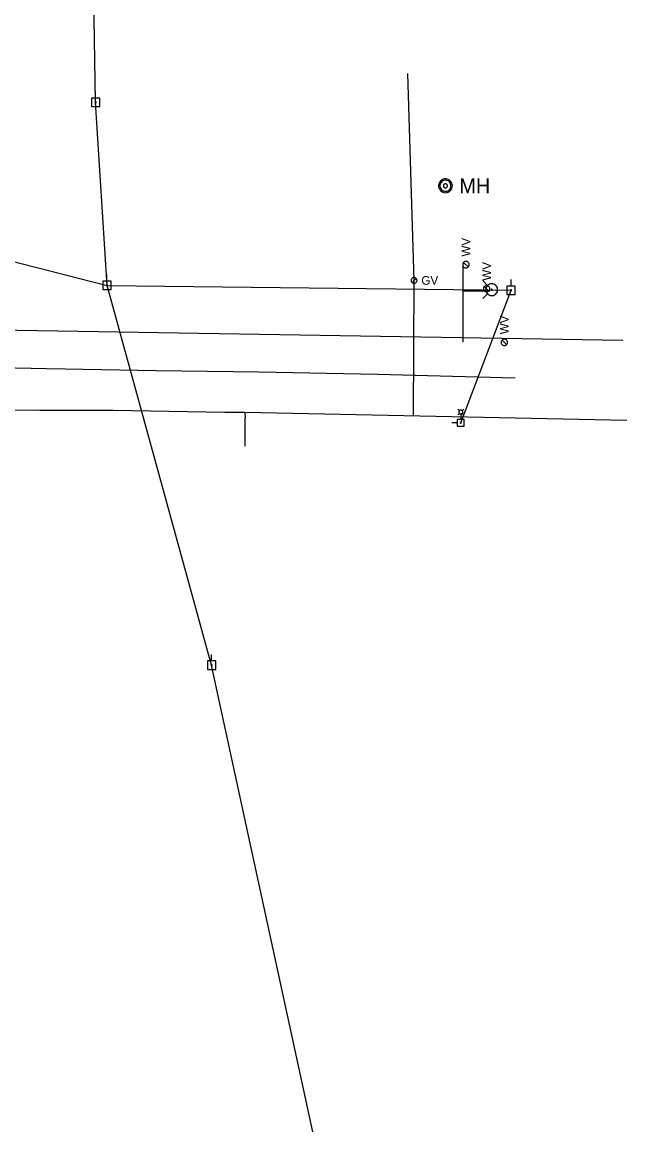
# Model space of a CAD drawing. Extents: x 596028 to 606371, y 330010 to 403088.
# Drawn here: x 604936.6 to 605204.3, y 338988.9 to 339480.1 of the extents above; entities that cross this region are included whole.
import ezdxf

# ---------------------------------------------------------------- set-up
doc = ezdxf.new("R2010")
doc.units = 0
for name, color, linetype in [('E_LTG', 7, 'Continuous'), ('E_UTL_EGuyWire', 7, 'Continuous'), ('E_UTL_EPowerPole', 7, 'Continuous'), ('E_UTL_G', 7, 'Continuous'), ('E_UTL_G_UG', 7, 'Continuous'), ('E_UTL_Overhead', 7, 'Continuous'), ('E_UTL_SAN', 7, 'Continuous'), ('E_UTL_SAN_MH', 7, 'Continuous'), ('E_UTL_T_UG', 7, 'Continuous'), ('E_UTL_W', 7, 'Continuous'), ('E_UTL_W_UG', 7, 'Continuous'), ('E_UTL_WHydrant', 7, 'Continuous')]:
    doc.layers.add(name, color=color, linetype=linetype)

# ---------------------------------------------------------------- blocks, each defined once
blk = doc.blocks.new('ACAD_PROXY_ENTITY_1')
at = {"layer": 'E_UTL_SAN'}
for points in [[(1844102.4, 1030298.3), (1844102.2, 1030300.1), (1844101.7, 1030301.8), (1844100.9, 1030303.3), (1844099.8, 1030304.7), (1844098.5, 1030305.9), (1844096.9, 1030306.8), (1844095.3, 1030307.4), (1844093.5, 1030307.6), (1844091.7, 1030307.5), (1844090, 1030307.1), (1844088.4, 1030306.4), (1844087, 1030305.3), (1844085.7, 1030304.1), (1844084.8, 1030302.6), (1844084.1, 1030300.9), (1844083.8, 1030299.2), (1844083.8, 1030297.4), (1844084.1, 1030295.7), (1844084.8, 1030294), (1844085.7, 1030292.6), (1844087, 1030291.3), (1844088.4, 1030290.2), (1844090, 1030289.5), (1844091.7, 1030289.1), (1844093.5, 1030289), (1844095.3, 1030289.3), (1844096.9, 1030289.8), (1844098.5, 1030290.7), (1844099.8, 1030291.9), (1844100.9, 1030293.3), (1844101.7, 1030294.8), (1844102.2, 1030296.5), (1844102.4, 1030298.3)], [(1844100.5, 1030298.3), (1844100.4, 1030299.7), (1844100, 1030301.1), (1844099.3, 1030302.3), (1844098.5, 1030303.5), (1844097.4, 1030304.4), (1844096.2, 1030305.1), (1844094.8, 1030305.6), (1844093.4, 1030305.8), (1844092, 1030305.7), (1844090.6, 1030305.4), (1844089.3, 1030304.8), (1844088.2, 1030303.9), (1844087.2, 1030302.9), (1844086.4, 1030301.7), (1844085.9, 1030300.4), (1844085.6, 1030299), (1844085.6, 1030297.6), (1844085.9, 1030296.2), (1844086.4, 1030294.9), (1844087.2, 1030293.7), (1844088.2, 1030292.7), (1844089.3, 1030291.9), (1844090.6, 1030291.3), (1844092, 1030290.9), (1844093.4, 1030290.9), (1844094.8, 1030291.1), (1844096.2, 1030291.5), (1844097.4, 1030292.2), (1844098.5, 1030293.2), (1844099.3, 1030294.3), (1844100, 1030295.5), (1844100.4, 1030296.9), (1844100.5, 1030298.3)], [(1844095.9, 1030298.3), (1844095.8, 1030298.8), (1844095.7, 1030299.3), (1844095.4, 1030299.8), (1844095.1, 1030300.2), (1844094.7, 1030300.6), (1844094.2, 1030300.9), (1844093.7, 1030301), (1844093.2, 1030301.1), (1844092.7, 1030301.1), (1844092.2, 1030300.9), (1844091.7, 1030300.7), (1844091.2, 1030300.4), (1844090.9, 1030300), (1844090.6, 1030299.6), (1844090.4, 1030299.1), (1844090.3, 1030298.6), (1844090.3, 1030298), (1844090.4, 1030297.5), (1844090.6, 1030297), (1844090.9, 1030296.6), (1844091.2, 1030296.2), (1844091.7, 1030295.9), (1844092.2, 1030295.7), (1844092.7, 1030295.5), (1844093.2, 1030295.5), (1844093.7, 1030295.6), (1844094.2, 1030295.8), (1844094.7, 1030296), (1844095.1, 1030296.4), (1844095.4, 1030296.8), (1844095.7, 1030297.3), (1844095.8, 1030297.8), (1844095.9, 1030298.3)]]:
    blk.add_lwpolyline(points, dxfattribs=at)
blk.add_text('MH', height=20.12, dxfattribs=at).set_placement((1844111.7, 1030288.2))

msp = doc.modelspace()

# ---------------------------------------------------------------- linework, layer by layer
at = {"layer": 'E_LTG'}
for points in [[(605130.21, 339308.14), (605129.51, 339308.84)], [(605130.21, 339306.94), (605129.51, 339306.24)], [(605130.81, 339308.39), (605130.65, 339308.38), (605130.49, 339308.33), (605130.35, 339308.26), (605130.22, 339308.16), (605130.11, 339308.04), (605130.03, 339307.89), (605129.98, 339307.74), (605129.95, 339307.58), (605129.96, 339307.42), (605130, 339307.26), (605130.07, 339307.11), (605130.16, 339306.98), (605130.28, 339306.87), (605130.42, 339306.78), (605130.57, 339306.72), (605130.73, 339306.69), (605130.89, 339306.69), (605131.05, 339306.72), (605131.2, 339306.78), (605131.33, 339306.87), (605131.45, 339306.98), (605131.55, 339307.11), (605131.61, 339307.26), (605131.65, 339307.42), (605131.66, 339307.58), (605131.64, 339307.74), (605131.58, 339307.89), (605131.5, 339308.04), (605131.4, 339308.16), (605131.27, 339308.26), (605131.12, 339308.33), (605130.97, 339308.38), (605130.81, 339308.39)], [(605130.81, 339306.67), (605130.81, 339304.31)], [(605131.4, 339308.14), (605132.1, 339308.84)], [(605131.4, 339306.94), (605132.1, 339306.24)]]:
    msp.add_lwpolyline(points, dxfattribs=at)
at = {"layer": 'E_UTL_EGuyWire'}
msp.add_line((605020.46, 339195.49), (604974.13, 339363.63), dxfattribs=at)
at = {"layer": 'E_UTL_EPowerPole'}
for points in [[(604970.91, 339446.49), (604967.22, 339446.49)], [(604967.22, 339446.49), (604967.22, 339442.8)], [(604969.06, 339446.49), (604969.06, 339449.4)], [(604970.91, 339442.8), (604970.91, 339446.49)], [(604967.22, 339442.8), (604970.91, 339442.8)], [(604969.33, 339444.65), (604969.33, 339444.69), (604969.32, 339444.74), (604969.29, 339444.78), (604969.27, 339444.81), (604969.23, 339444.84), (604969.19, 339444.87), (604969.15, 339444.88), (604969.11, 339444.89), (604969.06, 339444.89), (604969.02, 339444.87), (604968.97, 339444.86), (604968.94, 339444.83), (604968.91, 339444.8), (604968.88, 339444.76), (604968.87, 339444.72), (604968.86, 339444.67), (604968.86, 339444.63), (604968.87, 339444.58), (604968.88, 339444.54), (604968.91, 339444.5), (604968.94, 339444.47), (604968.97, 339444.44), (604969.02, 339444.42), (604969.06, 339444.41), (604969.11, 339444.41), (604969.15, 339444.42), (604969.19, 339444.43), (604969.23, 339444.45), (604969.27, 339444.48), (604969.29, 339444.52), (604969.32, 339444.56), (604969.33, 339444.6), (604969.33, 339444.65)], [(604974.1, 339365.47), (604974.1, 339368.38)], [(604975.94, 339365.47), (604972.26, 339365.47)], [(604972.26, 339365.47), (604972.26, 339361.78)], [(604974.37, 339363.63), (604974.37, 339363.68), (604974.35, 339363.72), (604974.33, 339363.76), (604974.31, 339363.79), (604974.27, 339363.82), (604974.23, 339363.85), (604974.19, 339363.86), (604974.14, 339363.87), (604974.1, 339363.87), (604974.06, 339363.86), (604974.01, 339363.84), (604973.98, 339363.81), (604973.95, 339363.78), (604973.92, 339363.74), (604973.9, 339363.7), (604973.9, 339363.65), (604973.9, 339363.61), (604973.9, 339363.56), (604973.92, 339363.52), (604973.95, 339363.48), (604973.98, 339363.45), (604974.01, 339363.42), (604974.06, 339363.4), (604974.1, 339363.39), (604974.14, 339363.39), (604974.19, 339363.4), (604974.23, 339363.41), (604974.27, 339363.44), (604974.31, 339363.47), (604974.33, 339363.5), (604974.35, 339363.54), (604974.37, 339363.58), (604974.37, 339363.63)], [(604975.94, 339361.78), (604975.94, 339365.47)], [(605154.87, 339363.32), (605151.19, 339363.32)], [(605151.19, 339363.32), (605151.19, 339359.63)], [(605153.03, 339363.32), (605153.03, 339366.23)], [(605154.87, 339359.63), (605154.87, 339363.32)], [(604972.26, 339361.78), (604975.94, 339361.78)], [(605151.19, 339359.63), (605154.87, 339359.63)], [(605153.3, 339361.47), (605153.3, 339361.52), (605153.28, 339361.56), (605153.26, 339361.6), (605153.23, 339361.64), (605153.2, 339361.67), (605153.16, 339361.69), (605153.12, 339361.71), (605153.07, 339361.71), (605153.03, 339361.71), (605152.98, 339361.7), (605152.94, 339361.68), (605152.91, 339361.66), (605152.87, 339361.62), (605152.85, 339361.58), (605152.83, 339361.54), (605152.82, 339361.5), (605152.82, 339361.45), (605152.83, 339361.41), (605152.85, 339361.37), (605152.87, 339361.33), (605152.91, 339361.29), (605152.94, 339361.27), (605152.98, 339361.25), (605153.03, 339361.24), (605153.07, 339361.24), (605153.12, 339361.24), (605153.16, 339361.26), (605153.2, 339361.28), (605153.23, 339361.31), (605153.26, 339361.35), (605153.28, 339361.39), (605153.3, 339361.43), (605153.3, 339361.47)], [(605132.28, 339304.31), (605129.2, 339304.31)], [(605129.2, 339304.31), (605129.2, 339301.24)], [(605132.28, 339301.24), (605132.28, 339304.31)], [(605129.2, 339302.77), (605126.78, 339302.77)], [(605129.2, 339301.24), (605132.28, 339301.24)], [(605130.73, 339303), (605130.7, 339303), (605130.66, 339302.99), (605130.63, 339302.97), (605130.6, 339302.94), (605130.57, 339302.92), (605130.55, 339302.88), (605130.54, 339302.85), (605130.54, 339302.81), (605130.54, 339302.77), (605130.55, 339302.74), (605130.56, 339302.7), (605130.58, 339302.67), (605130.61, 339302.64), (605130.64, 339302.62), (605130.68, 339302.61), (605130.72, 339302.6), (605130.75, 339302.6), (605130.79, 339302.61), (605130.83, 339302.62), (605130.86, 339302.64), (605130.89, 339302.67), (605130.91, 339302.7), (605130.92, 339302.74), (605130.93, 339302.77), (605130.93, 339302.81), (605130.93, 339302.85), (605130.92, 339302.88), (605130.9, 339302.92), (605130.87, 339302.94), (605130.84, 339302.97), (605130.81, 339302.99), (605130.77, 339303), (605130.73, 339303)], [(605022.27, 339197.34), (605018.59, 339197.34)], [(605018.59, 339197.34), (605018.59, 339193.64)], [(605020.43, 339197.34), (605020.43, 339200.24)], [(605022.27, 339193.64), (605022.27, 339197.34)], [(605018.59, 339193.64), (605022.27, 339193.64)], [(605020.7, 339195.49), (605020.7, 339195.54), (605020.68, 339195.58), (605020.66, 339195.62), (605020.64, 339195.66), (605020.6, 339195.69), (605020.56, 339195.71), (605020.52, 339195.73), (605020.47, 339195.73), (605020.43, 339195.73), (605020.38, 339195.72), (605020.34, 339195.7), (605020.31, 339195.67), (605020.28, 339195.64), (605020.25, 339195.6), (605020.23, 339195.56), (605020.23, 339195.52), (605020.23, 339195.47), (605020.23, 339195.43), (605020.25, 339195.38), (605020.28, 339195.35), (605020.31, 339195.31), (605020.34, 339195.29), (605020.38, 339195.27), (605020.43, 339195.26), (605020.47, 339195.26), (605020.52, 339195.26), (605020.56, 339195.28), (605020.6, 339195.3), (605020.64, 339195.33), (605020.66, 339195.36), (605020.68, 339195.41), (605020.7, 339195.45), (605020.7, 339195.49)]]:
    msp.add_lwpolyline(points, dxfattribs=at)
at = {"layer": 'E_UTL_G'}
for points in [[(605111.39, 339365.82), (605111.37, 339366.06), (605111.3, 339366.29), (605111.18, 339366.51), (605111.03, 339366.7), (605110.85, 339366.86), (605110.64, 339366.98), (605110.41, 339367.06), (605110.17, 339367.1), (605109.92, 339367.09), (605109.69, 339367.03), (605109.46, 339366.93), (605109.26, 339366.79), (605109.1, 339366.61), (605108.96, 339366.4), (605108.87, 339366.18), (605108.83, 339365.94), (605108.83, 339365.69), (605108.87, 339365.45), (605108.96, 339365.23), (605109.1, 339365.02), (605109.26, 339364.85), (605109.46, 339364.7), (605109.69, 339364.6), (605109.92, 339364.55), (605110.17, 339364.53), (605110.41, 339364.57), (605110.64, 339364.65), (605110.85, 339364.77), (605111.03, 339364.93), (605111.18, 339365.12), (605111.3, 339365.34), (605111.37, 339365.57), (605111.39, 339365.82)], [(605109.2, 339364.91), (605111.01, 339366.72)]]:
    msp.add_lwpolyline(points, dxfattribs=at)
at = {"layer": 'E_UTL_G_UG'}
for p, q in [((605110.1, 339365.82), (605107.28, 339457.42)), ((605109.78, 339305.91), (605110.1, 339365.82)), ((605035.2, 339307.44), (605204.27, 339303.98)), ((605035.36, 339292.51), (605035.36, 339304.95))]:
    msp.add_line(p, q, dxfattribs=at)
for points in [[(604848.74, 339224.99), (604839.38, 339263.68), (604833.64, 339289.73), (604829.38, 339309.27), (604842.98, 339310.1), (604884.47, 339308.8), (604885.27, 339308.62), (604944.46, 339308.43), (604976.87, 339308.43), (605026.37, 339307.52), (605035.2, 339307.44)], [(605035.2, 339307.44), (605035.36, 339304.95)]]:
    msp.add_lwpolyline(points, dxfattribs=at)
at = {"layer": 'E_UTL_Overhead'}
for p, q in [((604969.09, 339444.65), (604961.34, 339920.14)), ((604974.13, 339363.63), (604969.09, 339444.65)), ((605130.73, 339302.8), (605153.06, 339361.47)), ((605065.21, 338988.93), (605020.46, 339195.49))]:
    msp.add_line(p, q, dxfattribs=at)
msp.add_lwpolyline([(604487.17, 339458.6), (604640.66, 339429.67), (604683.98, 339430.78), (604818.92, 339403.26), (604974.13, 339363.63), (605153.06, 339361.47)], dxfattribs=at)
at = {"layer": 'E_UTL_T_UG'}
msp.add_lwpolyline([(604802.47, 339324.93), (604802.34, 339330.16), (604815.04, 339329.07), (604833.78, 339328.51), (604905.77, 339327.69), (604947.48, 339326.87), (604995.92, 339325.96), (605041.41, 339325.29), (605093.86, 339324.38), (605154.88, 339322.71)], dxfattribs=at)
at = {"layer": 'E_UTL_W'}
for points in [[(605133.04, 339374.22), (605132.77, 339374.19), (605132.51, 339374.12), (605132.26, 339373.99), (605132.05, 339373.83), (605131.87, 339373.62), (605131.74, 339373.39), (605131.65, 339373.13), (605131.61, 339372.86), (605131.62, 339372.59), (605131.69, 339372.33), (605131.8, 339372.08), (605131.96, 339371.86), (605132.15, 339371.67), (605132.38, 339371.53), (605132.63, 339371.43), (605132.9, 339371.38), (605133.17, 339371.38), (605133.44, 339371.43), (605133.69, 339371.53), (605133.92, 339371.67), (605134.11, 339371.86), (605134.27, 339372.08), (605134.38, 339372.33), (605134.45, 339372.59), (605134.46, 339372.86), (605134.42, 339373.13), (605134.33, 339373.39), (605134.2, 339373.62), (605134.02, 339373.83), (605133.81, 339373.99), (605133.57, 339374.12), (605133.31, 339374.19), (605133.04, 339374.22)], [(605134.04, 339371.79), (605132.03, 339373.8)], [(605142.19, 339363.54), (605141.92, 339363.51), (605141.66, 339363.44), (605141.42, 339363.31), (605141.21, 339363.15), (605141.03, 339362.94), (605140.89, 339362.71), (605140.8, 339362.45), (605140.77, 339362.18), (605140.78, 339361.91), (605140.84, 339361.65), (605140.96, 339361.4), (605141.11, 339361.18), (605141.31, 339360.99), (605141.54, 339360.85), (605141.79, 339360.75), (605142.06, 339360.7), (605142.33, 339360.7), (605142.59, 339360.75), (605142.84, 339360.85), (605143.07, 339360.99), (605143.27, 339361.18), (605143.43, 339361.4), (605143.54, 339361.65), (605143.6, 339361.91), (605143.61, 339362.18), (605143.58, 339362.45), (605143.49, 339362.71), (605143.35, 339362.94), (605143.17, 339363.15), (605142.96, 339363.31), (605142.72, 339363.44), (605142.46, 339363.51), (605142.19, 339363.54)], [(605143.2, 339361.11), (605141.18, 339363.12)], [(605150.06, 339339.82), (605149.79, 339339.79), (605149.53, 339339.72), (605149.29, 339339.59), (605149.08, 339339.42), (605148.9, 339339.22), (605148.76, 339338.98), (605148.67, 339338.73), (605148.64, 339338.46), (605148.65, 339338.19), (605148.71, 339337.93), (605148.82, 339337.68), (605148.98, 339337.46), (605149.18, 339337.27), (605149.41, 339337.12), (605149.66, 339337.02), (605149.92, 339336.97), (605150.2, 339336.97), (605150.46, 339337.02), (605150.71, 339337.12), (605150.94, 339337.27), (605151.14, 339337.46), (605151.29, 339337.68), (605151.41, 339337.93), (605151.47, 339338.19), (605151.48, 339338.46), (605151.45, 339338.73), (605151.36, 339338.98), (605151.22, 339339.22), (605151.04, 339339.42), (605150.83, 339339.59), (605150.59, 339339.72), (605150.33, 339339.79), (605150.06, 339339.82)], [(605151.07, 339337.38), (605149.05, 339339.4)]]:
    msp.add_lwpolyline(points, dxfattribs=at)
at = {"layer": 'E_UTL_W_UG'}
for points in [[(605131.84, 339338.5), (605131.84, 339371.99)], [(605131.84, 339361.21), (605143.62, 339361.21)], [(604849.7, 339339.62), (604862.48, 339342.9), (604862.74, 339345.03), (605202.53, 339339.4)]]:
    msp.add_lwpolyline(points, dxfattribs=at)
at = {"layer": 'E_UTL_WHydrant'}
for points in [[(605142.64, 339363.55), (605140.5, 339365.7)], [(605144.47, 339364.34), (605143.98, 339364.29), (605143.5, 339364.15), (605143.06, 339363.92), (605142.66, 339363.62), (605142.34, 339363.24), (605142.09, 339362.81), (605141.92, 339362.34), (605141.85, 339361.84), (605141.88, 339361.34), (605141.99, 339360.86), (605142.2, 339360.41), (605142.49, 339360), (605142.85, 339359.66), (605143.27, 339359.39), (605143.73, 339359.2), (605144.22, 339359.11), (605144.72, 339359.11), (605145.21, 339359.2), (605145.67, 339359.39), (605146.09, 339359.66), (605146.46, 339360), (605146.74, 339360.41), (605146.95, 339360.86), (605147.07, 339361.34), (605147.09, 339361.84), (605147.02, 339362.34), (605146.86, 339362.81), (605146.61, 339363.24), (605146.28, 339363.62), (605145.89, 339363.92), (605145.45, 339364.15), (605144.97, 339364.29), (605144.47, 339364.34)], [(605142.64, 339359.88), (605140.5, 339357.74)], [(605144.47, 339361.92), (605144.44, 339361.91), (605144.4, 339361.9), (605144.36, 339361.89), (605144.33, 339361.86), (605144.31, 339361.83), (605144.29, 339361.8), (605144.28, 339361.77), (605144.27, 339361.73), (605144.27, 339361.69), (605144.28, 339361.65), (605144.3, 339361.62), (605144.32, 339361.59), (605144.35, 339361.56), (605144.38, 339361.54), (605144.42, 339361.53), (605144.45, 339361.52), (605144.49, 339361.52), (605144.53, 339361.53), (605144.56, 339361.54), (605144.6, 339361.56), (605144.62, 339361.59), (605144.65, 339361.62), (605144.66, 339361.65), (605144.67, 339361.69), (605144.67, 339361.73), (605144.67, 339361.77), (605144.66, 339361.8), (605144.64, 339361.83), (605144.61, 339361.86), (605144.58, 339361.89), (605144.55, 339361.9), (605144.51, 339361.91), (605144.47, 339361.92)]]:
    msp.add_lwpolyline(points, dxfattribs=at)

# ---------------------------------------------------------------- block references
at = {"layer": 'E_UTL_SAN_MH', "xscale": 0.32808333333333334, "yscale": 0.32808333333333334}
msp.add_blockref('ACAD_PROXY_ENTITY_1', (107.79, 1383.99), dxfattribs=at)

# ---------------------------------------------------------------- texts
at = {"layer": 'E_UTL_G'}
msp.add_text('GV', height=3.85, dxfattribs=at).set_placement((605113.31, 339363.89))
at = {"layer": 'E_UTL_W'}
for p in [(605134.96, 339376.36), (605144.12, 339365.68), (605151.98, 339341.96)]:
    msp.add_text('WV', height=3.85, rotation=90, dxfattribs=at).set_placement(p)

doc.saveas('drawing.dxf')
